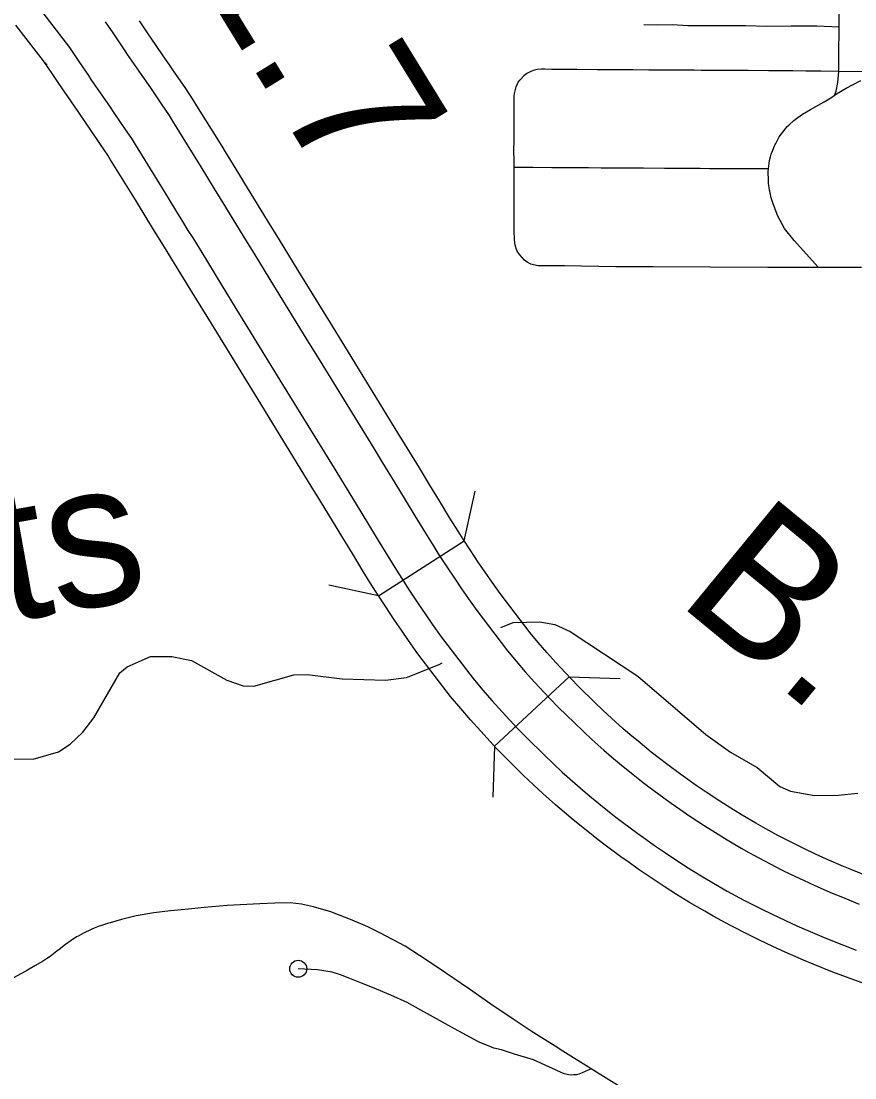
# Model space of a CAD drawing. Extents: x -19 to 366, y -4 to 359.
# Drawn here: x 153.543 to 154.008, y 194.065 to 194.655 of the extents above; entities that cross this region are included whole.
import ezdxf

# ---------------------------------------------------------------- set-up
doc = ezdxf.new("R2010")
doc.units = 0
for name, color, linetype in [('Level 19', 7, 'Continuous'), ('Level 33', 7, 'Continuous'), ('Level 35', 7, 'Continuous'), ('Level 39', 7, 'Continuous'), ('Level 48', 7, 'Continuous'), ('Level 60', 7, 'Continuous')]:
    doc.layers.add(name, color=color, linetype=linetype)

msp = doc.modelspace()

# ---------------------------------------------------------------- linework, layer by layer
at = {"layer": 'Level 19'}
msp.add_line((153.556, 194.6319), (153.557, 194.63052), dxfattribs=at)
for points in [[(153.54213, 194.6777), (153.5441, 194.67478), (153.54973, 194.66718), (153.55291, 194.66215), (153.56974, 194.64037)], [(153.557, 194.63052), (153.5397, 194.65291)], [(153.58966, 194.65482), (153.59386, 194.64865), (153.59544, 194.64627), (153.60067, 194.63848), (153.60199, 194.63653), (153.60843, 194.62719), (153.61271, 194.62099), (153.61487, 194.61784), (153.62085, 194.60904), (153.62527, 194.60242), (153.62721, 194.59934), (153.64115, 194.57685), (153.643, 194.57384), (153.65048, 194.56163), (153.65383, 194.55615), (153.65683, 194.55125), (153.65943, 194.54702), (153.66653, 194.5355), (153.67314, 194.52469), (153.6836, 194.50763), (153.70161, 194.47829), (153.70962, 194.46529), (153.7393, 194.417), (153.74448, 194.40856), (153.75125, 194.39751), (153.75711, 194.38792), (153.76243, 194.37903), (153.7683, 194.36937), (153.77295, 194.3619), (153.77584, 194.35738), (153.77988, 194.35117), (153.78488, 194.34363), (153.78847, 194.33841), (153.79237, 194.33278), (153.79701, 194.32619), (153.81419, 194.3037), (153.81901, 194.29795), (153.82409, 194.29209), (153.82927, 194.28631), (153.83758, 194.27738), (153.84267, 194.27216), (153.85147, 194.2635), (153.85659, 194.25864), (153.86129, 194.2543), (153.86792, 194.24836), (153.87219, 194.24466), (153.87671, 194.24085), (153.88434, 194.23463), (153.88901, 194.23097), (153.8931, 194.22782), (153.90132, 194.22176), (153.90554, 194.21872), (153.91026, 194.21542), (153.91599, 194.21152), (153.92381, 194.20634), (153.93016, 194.20229), (153.93676, 194.19823), (153.94462, 194.19359), (153.94878, 194.19122), (153.95756, 194.18646), (153.96708, 194.18157), (153.97248, 194.17891), (153.97929, 194.17568), (153.9857, 194.17277), (153.9954, 194.16855), (154.00013, 194.16657), (154.01049, 194.16244)], [(154.01631, 194.17745), (154.00622, 194.18147), (154.00171, 194.18336), (153.99225, 194.18747), (153.98607, 194.19029), (153.97949, 194.1934), (153.97431, 194.19595), (153.96507, 194.2007), (153.9566, 194.20529), (153.9527, 194.20751), (153.94507, 194.21202), (153.93871, 194.21593), (153.93259, 194.21983), (153.92496, 194.22488), (153.91941, 194.22866), (153.91486, 194.23185), (153.9108, 194.23477), (153.90279, 194.24068), (153.89889, 194.24368), (153.8944, 194.2472), (153.88698, 194.25324), (153.88266, 194.25689), (153.87857, 194.26044), (153.87212, 194.26621), (153.8676, 194.27039), (153.86266, 194.27508), (153.85408, 194.28352), (153.84924, 194.28848), (153.84115, 194.29716), (153.83617, 194.30273), (153.83127, 194.30839), (153.82676, 194.31377), (153.80999, 194.33572), (153.80556, 194.342), (153.80172, 194.34754), (153.79823, 194.35264), (153.79333, 194.36001), (153.78937, 194.3661), (153.78657, 194.37049), (153.78201, 194.37781), (153.77622, 194.38734), (153.77088, 194.39625), (153.76498, 194.40591), (153.7582, 194.41698), (153.75301, 194.42543), (153.72333, 194.47372), (153.71532, 194.48672), (153.69732, 194.51604), (153.68687, 194.5331), (153.68025, 194.54392), (153.67314, 194.55545), (153.67055, 194.55967), (153.66756, 194.56455), (153.66422, 194.57003), (153.65672, 194.58226), (153.65485, 194.5853), (153.64086, 194.60787), (153.63878, 194.61118), (153.6342, 194.61803), (153.62816, 194.62692), (153.62597, 194.63012), (153.62168, 194.63633), (153.61527, 194.64563), (153.61401, 194.64749), (153.60883, 194.65521)], [(153.56931, 194.64096), (153.57343, 194.63491), (153.57496, 194.6326), (153.58027, 194.6247), (153.58167, 194.62263), (153.58816, 194.61322), (153.59243, 194.60702), (153.59454, 194.60395), (153.60043, 194.59529), (153.60462, 194.58901), (153.60634, 194.58628), (153.6202, 194.56392), (153.62201, 194.56097), (153.62948, 194.54879), (153.63282, 194.5433), (153.63585, 194.53837), (153.63846, 194.53412), (153.64554, 194.52262), (153.65214, 194.51183), (153.66261, 194.49475), (153.68064, 194.46539), (153.68865, 194.45238), (153.71832, 194.40411), (153.72349, 194.39569), (153.73024, 194.38466), (153.73604, 194.37518), (153.74135, 194.36631), (153.74733, 194.35647), (153.75213, 194.34876), (153.75515, 194.34404), (153.7593, 194.33765), (153.76448, 194.32986), (153.7682, 194.32443), (153.77218, 194.31868), (153.77715, 194.31162), (153.79496, 194.28831), (153.80027, 194.28198), (153.80561, 194.27581), (153.81109, 194.2697), (153.81975, 194.26039), (153.82522, 194.25479), (153.83436, 194.2458), (153.83976, 194.24067), (153.84473, 194.23608), (153.85164, 194.2299), (153.85618, 194.22595), (153.861, 194.22189), (153.86897, 194.2154), (153.8739, 194.21152), (153.87829, 194.20815), (153.88682, 194.20186), (153.89129, 194.19865), (153.89627, 194.19516), (153.90226, 194.19108), (153.91039, 194.18569), (153.91709, 194.18142), (153.92405, 194.17714), (153.93227, 194.17229), (153.93681, 194.1697), (153.94607, 194.16468), (153.95601, 194.15958), (153.96177, 194.15674), (153.96892, 194.15335), (153.97569, 194.15027), (153.98573, 194.1459), (153.99083, 194.14377), (154.00159, 194.13949), (154.0088, 194.13676)], [(154.01355, 194.11796), (154.00324, 194.12166), (153.99577, 194.12448), (153.98474, 194.12887), (153.97941, 194.1311), (153.96914, 194.13556), (153.96214, 194.13875), (153.95477, 194.14224), (153.94877, 194.1452), (153.93856, 194.15044), (153.92899, 194.15563), (153.92419, 194.15836), (153.91575, 194.16335), (153.90854, 194.16778), (153.90162, 194.17219), (153.89328, 194.17771), (153.88712, 194.18191), (153.88196, 194.18552), (153.87734, 194.18885), (153.8686, 194.19529), (153.86403, 194.19881), (153.85891, 194.20282), (153.85073, 194.20949), (153.84571, 194.21372), (153.84099, 194.21782), (153.8339, 194.22417), (153.82875, 194.22892), (153.82317, 194.23422), (153.81381, 194.24343), (153.8081, 194.24929), (153.7992, 194.25884), (153.79353, 194.26517), (153.78802, 194.27154), (153.78239, 194.27825), (153.76417, 194.3021), (153.75899, 194.30946), (153.75494, 194.3153), (153.75113, 194.32085), (153.74585, 194.32881), (153.74162, 194.33531), (153.73851, 194.34017), (153.73362, 194.34803), (153.72756, 194.358), (153.72226, 194.36685), (153.71651, 194.37626), (153.70977, 194.38727), (153.7046, 194.39568), (153.67494, 194.44395), (153.66693, 194.45695), (153.64889, 194.48633), (153.63842, 194.50343), (153.63182, 194.51419), (153.62475, 194.52569), (153.62213, 194.52995), (153.61909, 194.5349), (153.61574, 194.54039), (153.60829, 194.55255), (153.6065, 194.55546), (153.59269, 194.57775), (153.59111, 194.58025), (153.58707, 194.5863), (153.58125, 194.59487), (153.57917, 194.59789), (153.57491, 194.60408), (153.56839, 194.61353), (153.56693, 194.61569), (153.56157, 194.62366), (153.56007, 194.62593), (153.556, 194.6319)]]:
    msp.add_lwpolyline(points, dxfattribs=at)
at = {"layer": 'Level 33'}
for points in [[(153.99924, 194.65177), (153.99926, 194.65494), (153.99929, 194.66091), (153.99936, 194.66414), (153.99931, 194.67395), (153.99927, 194.68058), (153.99924, 194.68736), (153.99929, 194.69427), (153.99923, 194.7004), (153.99918, 194.70828), (153.9992, 194.71384)], [(153.99924, 194.65177), (153.98684, 194.65228), (153.98124, 194.65237), (153.97253, 194.6523), (153.95885, 194.65212), (153.94711, 194.65257), (153.93939, 194.65254), (153.91481, 194.65245), (153.90622, 194.65297), (153.89791, 194.65285), (153.8902, 194.65311)], [(153.99661, 194.61365), (153.99759, 194.61608), (153.9985, 194.62082), (153.9991, 194.62709), (153.99907, 194.63351), (153.9991, 194.63745), (153.99911, 194.64104), (153.99919, 194.64692), (153.99924, 194.65177)], [(153.9991, 194.62709), (153.98896, 194.62723), (153.98069, 194.62727), (153.9734, 194.62732), (153.96596, 194.6274), (153.95982, 194.62742), (153.94852, 194.62755), (153.94475, 194.62762), (153.93559, 194.62759), (153.9304, 194.62757), (153.92225, 194.6276), (153.91827, 194.62768), (153.90941, 194.62782), (153.90036, 194.62779), (153.89297, 194.62783), (153.88421, 194.62791), (153.86414, 194.62803), (153.85291, 194.62814), (153.83882, 194.62821), (153.83491, 194.62831), (153.83304, 194.62832), (153.8308, 194.62812), (153.82896, 194.62775), (153.82711, 194.62699), (153.82534, 194.62604), (153.82478, 194.62575), (153.82325, 194.62459), (153.82139, 194.62257), (153.82103, 194.62211)], [(153.81784, 194.57346), (153.81784, 194.57817), (153.81773, 194.58201), (153.8178, 194.58909), (153.81784, 194.59182), (153.81781, 194.59419), (153.81778, 194.59766), (153.81788, 194.60374), (153.8179, 194.60718), (153.81788, 194.61167), (153.81787, 194.61293), (153.8179, 194.61334), (153.81802, 194.61483), (153.81836, 194.61631), (153.81891, 194.61848), (153.81949, 194.61979), (153.82011, 194.62101), (153.82103, 194.62211)], [(154.02083, 194.62678), (153.9991, 194.62709)], [(153.95978, 194.57263), (153.9599, 194.5742), (153.96042, 194.57731), (153.96095, 194.57942), (153.96138, 194.58083), (153.96214, 194.58307), (153.96316, 194.58551), (153.96347, 194.5862), (153.96383, 194.58686), (153.96455, 194.58829), (153.96581, 194.59047), (153.96703, 194.5923), (153.96742, 194.59281), (153.96771, 194.59319), (153.9703, 194.59625), (153.97115, 194.59713), (153.97403, 194.59974), (153.97468, 194.60028), (153.97619, 194.60138), (153.97874, 194.60317), (153.98316, 194.60573), (153.98628, 194.60749), (153.98915, 194.60909), (153.99085, 194.61003), (153.99273, 194.61118), (153.99568, 194.61302), (153.9978, 194.61447), (154.00317, 194.61773), (154.01124, 194.62199)], [(153.81999, 194.52625), (153.81944, 194.5271), (153.81845, 194.53008), (153.81805, 194.53314), (153.8179, 194.5382), (153.81782, 194.54498), (153.81785, 194.55323), (153.81785, 194.55645), (153.81785, 194.55668), (153.8178, 194.55982), (153.81779, 194.56332), (153.81782, 194.56776), (153.81784, 194.57346)], [(153.95978, 194.57263), (153.9436, 194.5727), (153.93266, 194.57271), (153.92695, 194.57279), (153.92169, 194.57284), (153.91513, 194.57283), (153.90182, 194.57292), (153.89007, 194.573), (153.88199, 194.573), (153.87804, 194.57301), (153.8701, 194.57305), (153.86633, 194.57309), (153.85941, 194.5732), (153.85731, 194.57319), (153.84473, 194.57331), (153.83881, 194.57335), (153.82826, 194.57339), (153.81784, 194.57346)], [(153.98772, 194.51764), (153.97417, 194.53266), (153.9688, 194.5394), (153.96502, 194.54629), (153.9624, 194.55316), (153.96135, 194.55656), (153.96062, 194.56024), (153.96042, 194.56072), (153.96019, 194.56224), (153.95986, 194.56444), (153.95974, 194.56611), (153.95968, 194.57115), (153.95978, 194.57263)], [(153.98772, 194.51764), (153.95941, 194.51759), (153.92701, 194.51775), (153.89543, 194.51798), (153.87468, 194.51805), (153.84603, 194.51865), (153.83398, 194.51853), (153.83118, 194.51859), (153.82871, 194.51906), (153.82708, 194.51947), (153.82504, 194.52057), (153.8237, 194.52168), (153.82101, 194.52471), (153.81999, 194.52625)], [(154.01173, 194.51768), (153.98772, 194.51764)], [(153.86075, 194.07052), (153.84501, 194.08028), (153.84078, 194.0831), (153.82727, 194.09149), (153.81722, 194.09811), (153.80489, 194.10657), (153.79291, 194.11491), (153.7749, 194.12724), (153.76511, 194.13376), (153.75698, 194.13893), (153.74321, 194.1462), (153.73612, 194.14963), (153.72748, 194.15352), (153.71565, 194.15806), (153.7059, 194.16096), (153.69927, 194.16237), (153.6929, 194.16315), (153.68426, 194.16298), (153.67598, 194.16252), (153.65778, 194.16156), (153.64487, 194.16054), (153.63609, 194.15961), (153.62613, 194.15856), (153.61673, 194.15756), (153.60698, 194.15588), (153.5987, 194.15387), (153.59241, 194.15201), (153.59091, 194.15151), (153.5898, 194.15121), (153.58697, 194.1503), (153.58624, 194.15003), (153.58341, 194.14896), (153.58212, 194.14839), (153.58107, 194.14792), (153.57834, 194.14663), (153.57587, 194.14531), (153.57449, 194.14455), (153.57372, 194.14409), (153.57066, 194.14214), (153.56746, 194.13984), (153.56389, 194.13702), (153.56271, 194.13609), (153.55889, 194.13321), (153.55696, 194.13194), (153.55459, 194.13045), (153.55045, 194.12793), (153.54633, 194.12554), (153.54293, 194.12364), (153.53848, 194.12131)], [(153.86075, 194.07052), (153.85575, 194.06822), (153.85401, 194.06755), (153.85258, 194.06719), (153.85119, 194.06703), (153.84998, 194.06699), (153.84846, 194.06717), (153.84572, 194.06774), (153.8286, 194.07542), (153.81813, 194.07871), (153.81077, 194.081), (153.80657, 194.08207), (153.80516, 194.08252), (153.79832, 194.08528), (153.79358, 194.08787), (153.78708, 194.09146), (153.78462, 194.0928), (153.76952, 194.10119), (153.76581, 194.10328), (153.75823, 194.1074), (153.74898, 194.11167), (153.73886, 194.11582), (153.73275, 194.11825), (153.7253, 194.12121), (153.72103, 194.12291), (153.71622, 194.12444), (153.7082, 194.1258), (153.69736, 194.12629)], [(153.90029, 194.04401), (153.89753, 194.04681), (153.88771, 194.05351), (153.87754, 194.06007), (153.86919, 194.06529), (153.86075, 194.07052)]]:
    msp.add_lwpolyline(points, dxfattribs=at)
msp.add_circle((153.69736, 194.12629), 0.00473, dxfattribs=at)
at = {"layer": 'Level 35'}
for points in [[(153.81044, 194.31676), (153.81731, 194.3195), (153.83226, 194.32), (153.84061, 194.31835), (153.84917, 194.31443), (153.88687, 194.28966), (153.92483, 194.25711), (153.93855, 194.24715), (153.9534, 194.23853), (153.96618, 194.228), (153.97207, 194.22539), (153.98554, 194.22302), (153.9986, 194.22312), (154.00958, 194.22435)], [(153.53401, 194.24347), (153.54936, 194.24321), (153.56353, 194.2473), (153.57012, 194.25172), (153.57707, 194.25842), (153.58326, 194.26625), (153.59783, 194.29142), (153.60196, 194.29487), (153.61499, 194.30048), (153.62692, 194.30057), (153.63773, 194.29837), (153.65752, 194.28733), (153.66664, 194.28417), (153.67251, 194.28402), (153.695, 194.29027), (153.70239, 194.29052), (153.72192, 194.28801), (153.74616, 194.28744), (153.75771, 194.28886), (153.77602, 194.29602), (153.77771, 194.29708)]]:
    msp.add_lwpolyline(points, dxfattribs=at)
at = {"layer": 'Level 39'}
for p, q in [((153.79003, 194.3651), (153.79606, 194.39286)), ((153.74223, 194.33438), (153.79003, 194.3651)), ((153.74223, 194.33438), (153.71447, 194.34041)), ((153.84856, 194.28921), (153.80698, 194.25049)), ((153.84856, 194.28921), (153.87695, 194.2882)), ((153.80698, 194.25049), (153.80596, 194.2221))]:
    msp.add_line(p, q, dxfattribs=at)
at = {"layer": 'Level 60'}
for points in [[(156.50946, 189.3937), (156.44759, 191.65634), (156.2114, 200.27623), (155.97446, 208.89626), (155.73678, 217.51643), (155.49836, 226.13674), (155.2592, 234.75719), (155.01929, 243.37778), (154.77865, 251.9985), (154.53727, 260.61937), (154.29515, 269.24038), (154.0523, 277.86152), (153.80871, 286.48281), (153.56438, 295.10424), (153.31933, 303.72581), (153.07354, 312.34752), (152.82702, 320.96938), (152.57978, 329.59137), (152.3318, 338.21351), (152.0831, 346.83579)], [(154.11585, 1.87092), (153.9063, 10.48743), (153.69602, 19.10409), (153.48501, 27.72087), (153.27327, 36.3378), (153.0608, 44.95486), (152.84759, 53.57206), (152.63366, 62.1894), (152.419, 70.80688), (152.20362, 79.42449), (151.98751, 88.04225), (151.77068, 96.66014), (151.55312, 105.27817), (151.33484, 113.89634), (151.11584, 122.51465), (150.89612, 131.13311), (150.67568, 139.7517), (150.45452, 148.37043), (150.23264, 156.98931), (150.01005, 165.60832), (149.78674, 174.22748), (149.56272, 182.84677), (149.33799, 191.46621), (149.11254, 200.0858), (148.88638, 208.70552), (148.65952, 217.32539), (148.43194, 225.9454), (148.20366, 234.56555), (147.97466, 243.18584), (147.74497, 251.80628), (147.51457, 260.42687), (147.28346, 269.04759), (147.05165, 277.66846), (146.81914, 286.28948), (146.58593, 294.91064), (146.35202, 303.53194), (146.11742, 312.15339), (145.88211, 320.77499), (145.64611, 329.39673), (145.40941, 338.01861), (145.17202, 346.64065)], [(0, 189.51617), (7.11214, 189.52059), (14.22427, 189.53386), (21.33637, 189.55597), (28.44845, 189.58693), (35.56048, 189.62672), (42.67245, 189.67537), (49.78436, 189.73285), (56.89619, 189.79918), (64.00793, 189.87436), (71.11958, 189.95838), (78.23111, 190.05124), (85.34253, 190.15294), (92.45381, 190.26349), (99.56495, 190.38288), (106.67593, 190.51112), (113.78675, 190.6482), (120.89739, 190.79412), (128.00785, 190.94888), (135.11811, 191.11248), (142.22816, 191.28493), (149.33799, 191.46621), (156.44759, 191.65634), (163.55694, 191.85531), (170.66605, 192.06312), (177.77489, 192.27977), (184.88345, 192.50526), (191.99173, 192.73959), (199.09971, 192.98276), (206.20739, 193.23477), (213.31474, 193.49561), (220.42177, 193.7653), (227.52845, 194.04382), (234.63479, 194.33118), (241.74076, 194.62738), (248.84635, 194.93241), (255.95157, 195.24628), (263.05638, 195.56898), (270.16079, 195.90052), (277.26478, 196.24089), (284.36834, 196.5901), (291.47147, 196.94814), (298.57414, 197.31501), (305.67635, 197.69072), (312.77809, 198.07525), (319.87934, 198.46862), (326.9801, 198.87082), (334.08035, 199.28185), (341.18009, 199.7017)]]:
    msp.add_spline(points, degree=3, dxfattribs=at)

# ---------------------------------------------------------------- texts
at = {"layer": 'Level 35'}
for s, rotation, p in [('Shilcotts', 10.19497, (153.21764, 194.26247)), ('B.', 320.56082, (153.9078, 194.33134))]:
    msp.add_text(s, height=0.08, rotation=rotation, dxfattribs=at).set_placement(p)
at = {"layer": 'Level 48'}
msp.add_text('1.7', height=0.08, rotation=301.5544, dxfattribs=at).set_placement((153.63757, 194.68505))

doc.saveas('drawing.dxf')
